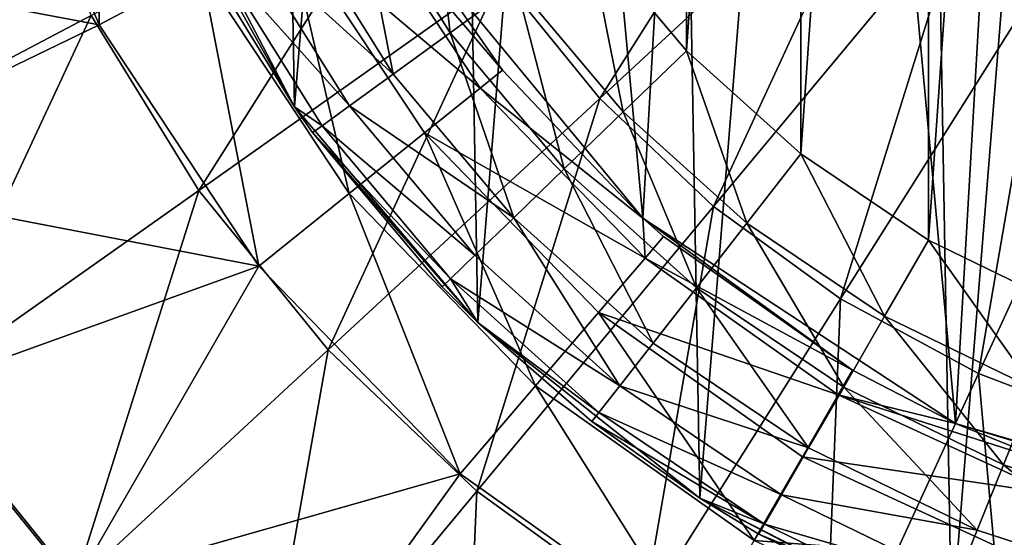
# Model space of a CAD drawing. Header units: millimetres. Extents: x 64 to 3333, y 103 to 3347.
# Tile 479 of 519: x 3264 to 3278, y 2246 to 2254. Entities that reach past the tile are written whole.
import ezdxf

# ---------------------------------------------------------------- set-up
doc = ezdxf.new("R2010")
doc.units = ezdxf.units.MM
doc.header["$LTSCALE"] = 25.4
doc.layers.get('0').update_dxf_attribs({"true_color": 0xff5454})

# ---------------------------------------------------------------- blocks, each defined once
blk = doc.blocks.new('SPIDER-6785-9743.STL')
at = {"color": 0}
mesh = blk.add_polyface(dxfattribs=at)
corners = [(3264.3, 2268.423, 114.71), (3264.446, 2260.133, 114.71), (3263.965, 2264.271, 114.71), (3265.438, 2272.43, 114.71), (3265.726, 2256.169, 114.71), (3267.336, 2276.138, 114.71), (3267.754, 2252.531, 114.71), (3269.922, 2279.405, 114.71), (3270.454, 2249.358, 114.71), (3273.094, 2282.104, 114.71), (3273.72, 2246.772, 114.71), (3276.733, 2284.133, 114.71), (3277.428, 2244.874, 114.71), (3280.697, 2285.412, 114.71), (3281.436, 2243.736, 114.71), (3284.835, 2285.894, 114.71), (3285.588, 2243.401, 114.71), (3288.987, 2285.559, 114.71), (3289.726, 2243.882, 114.71), (3292.994, 2284.421, 114.71), (3293.69, 2245.162, 114.71), (3296.702, 2282.522, 114.71), (3297.328, 2247.19, 114.71), (3299.969, 2279.937, 114.71), (3300.501, 2249.89, 114.71), (3302.668, 2276.764, 114.71), (3303.086, 2253.156, 114.71), (3304.697, 2273.126, 114.71), (3304.985, 2256.864, 114.71), (3305.976, 2269.162, 114.71), (3306.123, 2260.872, 114.71), (3306.458, 2265.024, 114.71)]
mesh.append_faces([[corners[k] for k in face] for face in [(0, 1, 2), (30, 29, 31)]], dxfattribs={"vtx0": -1, "color": 0})
mesh.append_faces([[corners[k] for k in face] for face in [(1, 3, 4), (4, 5, 6), (6, 7, 8), (8, 9, 10), (10, 11, 12), (12, 13, 14), (14, 15, 16), (16, 17, 18), (18, 19, 20), (20, 21, 22), (22, 23, 24), (24, 25, 26), (26, 27, 28), (28, 29, 30)]], dxfattribs={"vtx0": -1, "vtx1": -1, "color": 0})
mesh.append_faces([[corners[k] for k in face] for face in [(1, 0, 3), (4, 3, 5), (6, 5, 7), (8, 7, 9), (10, 9, 11), (12, 11, 13), (14, 13, 15), (16, 15, 17), (18, 17, 19), (20, 19, 21), (22, 21, 23), (24, 23, 25), (26, 25, 27), (28, 27, 29)]], dxfattribs={"vtx0": -1, "vtx2": -1, "color": 0})
at = {"color": 7, "true_color": 0xffffff}
mesh = blk.add_polyface(dxfattribs=at)
corners = [(3267.279, 2260.227, 124.919), (3267.905, 2271.097, 124.919), (3266.772, 2265.709, 124.919), (3269.378, 2255.138, 124.919), (3270.574, 2275.912, 124.919), (3272.885, 2250.893, 124.919), (3274.545, 2279.726, 124.919), (3277.486, 2247.871, 124.919), (3279.463, 2282.2, 124.919), (3282.774, 2246.339, 124.919), (3284.892, 2283.114, 124.919), (3288.279, 2246.434, 124.919), (3290.35, 2282.388, 124.919), (3293.511, 2248.148, 124.919), (3295.351, 2280.085, 124.919), (3298.006, 2251.327, 124.919), (3299.45, 2276.411, 124.919), (3301.364, 2255.69, 124.919), (3302.285, 2271.691, 124.919), (3303.286, 2260.849, 124.919), (3303.603, 2266.345, 124.919)]
mesh.append_faces([[corners[k] for k in face] for face in [(0, 1, 2), (18, 19, 20)]], dxfattribs={"vtx0": -1, "color": 7})
mesh.append_faces([[corners[k] for k in face] for face in [(1, 3, 4), (4, 5, 6), (6, 7, 8), (8, 9, 10), (10, 11, 12), (12, 13, 14), (14, 15, 16), (16, 17, 18)]], dxfattribs={"vtx0": -1, "vtx1": -1, "color": 7})
mesh.append_faces([[corners[k] for k in face] for face in [(1, 0, 3), (4, 3, 5), (6, 5, 7), (8, 7, 9), (10, 9, 11), (12, 11, 13), (14, 13, 15), (16, 15, 17), (18, 17, 19)]], dxfattribs={"vtx0": -1, "vtx2": -1, "color": 7})
at = {"color": 0}
mesh = blk.add_polyface(dxfattribs=at)
corners = [(3269.001, 2263.51, 179.71), (3269.316, 2268.022, 179.71), (3269.001, 2265.777, 179.71), (3269.317, 2261.265, 179.71), (3269.94, 2270.201, 179.71), (3269.943, 2259.086, 179.71), (3270.862, 2272.273, 179.71), (3270.865, 2257.015, 179.71), (3272.062, 2274.196, 179.71), (3272.067, 2255.093, 179.71), (3273.519, 2275.933, 179.71), (3273.525, 2253.356, 179.71), (3275.204, 2277.45, 179.71), (3275.21, 2251.84, 179.71), (3277.083, 2278.718, 179.71), (3277.09, 2250.572, 179.71), (3279.12, 2279.713, 179.71), (3279.128, 2249.579, 179.71), (3281.276, 2280.414, 179.71), (3281.284, 2248.879, 179.71), (3283.509, 2280.808, 179.71), (3283.517, 2248.486, 179.71), (3285.774, 2280.888, 179.71), (3285.783, 2248.407, 179.71), (3288.029, 2280.651, 179.71), (3288.037, 2248.645, 179.71), (3290.229, 2280.103, 179.71), (3290.237, 2249.194, 179.71), (3292.331, 2279.255, 179.71), (3292.339, 2250.044, 179.71), (3294.295, 2278.122, 179.71), (3294.302, 2251.178, 179.71), (3296.082, 2276.726, 179.71), (3296.088, 2252.574, 179.71), (3297.657, 2275.096, 179.71), (3297.662, 2254.205, 179.71), (3298.99, 2273.262, 179.71), (3298.994, 2256.04, 179.71), (3300.055, 2271.261, 179.71), (3300.058, 2258.042, 179.71), (3300.831, 2269.131, 179.71), (3300.833, 2260.172, 179.71), (3301.303, 2266.913, 179.71), (3301.304, 2262.39, 179.71), (3301.461, 2264.652, 179.71)]
mesh.append_faces([[corners[k] for k in face] for face in [(0, 1, 2), (42, 43, 44)]], dxfattribs={"vtx0": -1, "color": 0})
mesh.append_faces([[corners[k] for k in face] for face in [(1, 3, 4), (4, 5, 6), (6, 7, 8), (8, 9, 10), (10, 11, 12), (12, 13, 14), (14, 15, 16), (16, 17, 18), (18, 19, 20), (20, 21, 22), (22, 23, 24), (24, 25, 26), (26, 27, 28), (28, 29, 30), (30, 31, 32), (32, 33, 34), (34, 35, 36), (36, 37, 38), (38, 39, 40), (40, 41, 42)]], dxfattribs={"vtx0": -1, "vtx1": -1, "color": 0})
mesh.append_faces([[corners[k] for k in face] for face in [(1, 0, 3), (4, 3, 5), (6, 5, 7), (8, 7, 9), (10, 9, 11), (12, 11, 13), (14, 13, 15), (16, 15, 17), (18, 17, 19), (20, 19, 21), (22, 21, 23), (24, 23, 25), (26, 25, 27), (28, 27, 29), (30, 29, 31), (32, 31, 33), (34, 33, 35), (36, 35, 37), (38, 37, 39), (40, 39, 41), (42, 41, 43)]], dxfattribs={"vtx0": -1, "vtx2": -1, "color": 0})
at = {"color": 7, "true_color": 0xffffff}
mesh = blk.add_polyface(dxfattribs=at)
corners = [(3264.879, 2253.738, 103.919), (3264.849, 2258.177, 105.177), (3263.22, 2257.659, 103.919), (3266.385, 2254.546, 105.177)]
mesh.append_faces([[corners[k] for k in face] for face in [(0, 1, 2), (1, 0, 3)]], dxfattribs={"vtx0": -1, "color": 7})
mesh = blk.add_polyface(dxfattribs=at)
corners = [(3275.472, 2257.758, 15.426), (3272.249, 2252.655, 17.288), (3270.795, 2254.449, 17.288), (3276.455, 2256.546, 15.426)]
mesh.append_faces([[corners[k] for k in face] for face in [(0, 1, 2), (1, 0, 3)]], dxfattribs={"vtx0": -1, "color": 7})
mesh = blk.add_polyface(dxfattribs=at)
corners = [(3264.879, 2253.738, 103.919), (3263.22, 2257.659, 103.919), (3258.793, 2254.888, 100.694)]
mesh.append_faces([[corners[k] for k in face] for face in [(0, 1, 2)]], dxfattribs={"color": 7})
mesh = blk.add_polyface(dxfattribs=at)
corners = [(3263.534, 2256.639, 19.854), (3260.264, 2251.508, 23.083), (3258.763, 2254.877, 23.083), (3264.764, 2253.878, 19.854)]
mesh.append_faces([[corners[k] for k in face] for face in [(0, 1, 2), (1, 0, 3)]], dxfattribs={"vtx0": -1, "color": 7})
mesh = blk.add_polyface(dxfattribs=at)
corners = [(3276.455, 2256.546, 15.426), (3273.926, 2251.065, 17.288), (3272.249, 2252.655, 17.288), (3277.587, 2255.472, 15.426)]
mesh.append_faces([[corners[k] for k in face] for face in [(0, 1, 2), (1, 0, 3)]], dxfattribs={"vtx0": -1, "color": 7})
mesh = blk.add_polyface(dxfattribs=at)
corners = [(3269.587, 2256.418, 17.288), (3266.345, 2251.302, 19.854), (3264.764, 2253.878, 19.854), (3270.795, 2254.449, 17.288)]
mesh.append_faces([[corners[k] for k in face] for face in [(0, 1, 2), (1, 0, 3)]], dxfattribs={"vtx0": -1, "color": 7})
at = {"color": 0}
mesh = blk.add_polyface(dxfattribs=at)
corners = [(3270.045, 2253.623, 179.04), (3269.723, 2256.407, 179.54), (3268.658, 2255.841, 179.04), (3271.021, 2254.332, 179.54)]
mesh.append_faces([[corners[k] for k in face] for face in [(0, 1, 2), (1, 0, 3)]], dxfattribs={"vtx0": -1, "color": 0})
mesh = blk.add_polyface(dxfattribs=at)
corners = [(3265.726, 2256.169, 114.71), (3267.754, 2252.531, 114.71), (3266.451, 2254.666, 174.71)]
mesh.append_faces([[corners[k] for k in face] for face in [(0, 1, 2)]], dxfattribs={"color": 0})
mesh = blk.add_polyface(dxfattribs=at)
corners = [(3269.208, 2253.014, 178.246), (3268.658, 2255.841, 179.04), (3267.744, 2255.354, 178.246), (3270.045, 2253.623, 179.04)]
mesh.append_faces([[corners[k] for k in face] for face in [(0, 1, 2), (1, 0, 3)]], dxfattribs={"vtx0": -1, "color": 0})
at = {"color": 7, "true_color": 0xffffff}
mesh = blk.add_polyface(dxfattribs=at)
corners = [(3270.49, 2252.809, 108.956), (3267.638, 2255.218, 106.87), (3269.67, 2252.15, 106.87), (3268.565, 2255.716, 108.956)]
mesh.append_faces([[corners[k] for k in face] for face in [(0, 1, 2), (1, 0, 3)]], dxfattribs={"vtx0": -1, "color": 7})
mesh = blk.add_polyface(dxfattribs=at)
corners = [(3268.565, 2255.716, 108.956), (3270.49, 2252.809, 108.956), (3270.818, 2253.073, 110.691)]
mesh.append_faces([[corners[k] for k in face] for face in [(0, 1, 2)]], dxfattribs={"color": 7})
mesh = blk.add_polyface(dxfattribs=at)
corners = [(3268.565, 2255.716, 108.956), (3270.818, 2253.073, 110.691), (3269.378, 2255.138, 110.691)]
mesh.append_faces([[corners[k] for k in face] for face in [(0, 1, 2)]], dxfattribs={"color": 7})
mesh = blk.add_polyface(dxfattribs=at)
corners = [(3277.587, 2255.472, 15.426), (3275.795, 2249.708, 17.288), (3273.926, 2251.065, 17.288), (3278.85, 2254.555, 15.426)]
mesh.append_faces([[corners[k] for k in face] for face in [(0, 1, 2), (1, 0, 3)]], dxfattribs={"vtx0": -1, "color": 7})
at = {"color": 0}
mesh = blk.add_polyface(dxfattribs=at)
corners = [(3269.208, 2253.014, 178.246), (3267.043, 2254.981, 177.21), (3268.565, 2252.546, 177.21), (3267.744, 2255.354, 178.246)]
mesh.append_faces([[corners[k] for k in face] for face in [(0, 1, 2), (1, 0, 3)]], dxfattribs={"vtx0": -1, "color": 0})
at = {"color": 7, "true_color": 0xffffff}
mesh = blk.add_polyface(dxfattribs=at)
corners = [(3268.562, 2251.259, 105.177), (3267.638, 2255.218, 106.87), (3266.385, 2254.546, 105.177), (3269.67, 2252.15, 106.87)]
mesh.append_faces([[corners[k] for k in face] for face in [(0, 1, 2), (1, 0, 3)]], dxfattribs={"vtx0": -1, "color": 7})
mesh = blk.add_polyface(dxfattribs=at)
corners = [(3269.378, 2255.138, 124.919), (3270.818, 2253.073, 110.691), (3272.885, 2250.893, 124.919)]
mesh.append_faces([[corners[k] for k in face] for face in [(0, 1, 2)]], dxfattribs={"color": 7})
mesh = blk.add_polyface(dxfattribs=at)
corners = [(3269.378, 2255.138, 110.691), (3270.818, 2253.073, 110.691), (3269.378, 2255.138, 124.919)]
mesh.append_faces([[corners[k] for k in face] for face in [(0, 1, 2)]], dxfattribs={"color": 7})
at = {"color": 0}
mesh = blk.add_polyface(dxfattribs=at)
corners = [(3272.594, 2252.457, 179.54), (3272.067, 2255.093, 179.71), (3271.021, 2254.332, 179.54), (3273.525, 2253.356, 179.71)]
mesh.append_faces([[corners[k] for k in face] for face in [(0, 1, 2), (1, 0, 3)]], dxfattribs={"vtx0": -1, "color": 0})
at = {"color": 7, "true_color": 0xffffff}
mesh = blk.add_polyface(dxfattribs=at)
corners = [(3264.879, 2253.738, 103.919), (3258.793, 2254.888, 100.694), (3260.293, 2251.523, 100.694)]
mesh.append_faces([[corners[k] for k in face] for face in [(0, 1, 2)]], dxfattribs={"color": 7})
at = {"color": 0}
mesh = blk.add_polyface(dxfattribs=at)
corners = [(3268.565, 2252.546, 177.21), (3266.602, 2254.746, 176.004), (3268.161, 2252.253, 176.004), (3267.043, 2254.981, 177.21)]
mesh.append_faces([[corners[k] for k in face] for face in [(0, 1, 2), (1, 0, 3)]], dxfattribs={"vtx0": -1, "color": 0})
mesh = blk.add_polyface(dxfattribs=at)
corners = [(3266.602, 2254.746, 176.004), (3266.451, 2254.666, 174.71), (3267.754, 2252.531, 174.71)]
mesh.append_faces([[corners[k] for k in face] for face in [(0, 1, 2)]], dxfattribs={"color": 0})
mesh = blk.add_polyface(dxfattribs=at)
corners = [(3266.602, 2254.746, 176.004), (3267.754, 2252.531, 174.71), (3268.161, 2252.253, 176.004)]
mesh.append_faces([[corners[k] for k in face] for face in [(0, 1, 2)]], dxfattribs={"color": 0})
mesh = blk.add_polyface(dxfattribs=at)
corners = [(3266.451, 2254.666, 174.71), (3267.754, 2252.531, 114.71), (3267.754, 2252.531, 174.71)]
mesh.append_faces([[corners[k] for k in face] for face in [(0, 1, 2)]], dxfattribs={"color": 0})
at = {"color": 7, "true_color": 0xffffff}
mesh = blk.add_polyface(dxfattribs=at)
corners = [(3267.23, 2250.187, 103.919), (3266.385, 2254.546, 105.177), (3264.879, 2253.738, 103.919), (3268.562, 2251.259, 105.177)]
mesh.append_faces([[corners[k] for k in face] for face in [(0, 1, 2), (1, 0, 3)]], dxfattribs={"vtx0": -1, "color": 7})
mesh = blk.add_polyface(dxfattribs=at)
corners = [(3270.795, 2254.449, 17.288), (3268.249, 2248.953, 19.854), (3266.345, 2251.302, 19.854), (3272.249, 2252.655, 17.288)]
mesh.append_faces([[corners[k] for k in face] for face in [(0, 1, 2), (1, 0, 3)]], dxfattribs={"vtx0": -1, "color": 7})
mesh = blk.add_polyface(dxfattribs=at)
corners = [(3278.85, 2254.555, 15.426), (3277.825, 2248.607, 17.288), (3275.795, 2249.708, 17.288), (3280.222, 2253.811, 15.426)]
mesh.append_faces([[corners[k] for k in face] for face in [(0, 1, 2), (1, 0, 3)]], dxfattribs={"vtx0": -1, "color": 7})
at = {"color": 0}
mesh = blk.add_polyface(dxfattribs=at)
corners = [(3271.727, 2251.619, 179.04), (3271.021, 2254.332, 179.54), (3270.045, 2253.623, 179.04), (3272.594, 2252.457, 179.54)]
mesh.append_faces([[corners[k] for k in face] for face in [(0, 1, 2), (1, 0, 3)]], dxfattribs={"vtx0": -1, "color": 0})
at = {"color": 7, "true_color": 0xffffff}
mesh = blk.add_polyface(dxfattribs=at)
corners = [(3264.764, 2253.878, 19.854), (3262.193, 2248.364, 23.083), (3260.264, 2251.508, 23.083), (3266.345, 2251.302, 19.854)]
mesh.append_faces([[corners[k] for k in face] for face in [(0, 1, 2), (1, 0, 3)]], dxfattribs={"vtx0": -1, "color": 7})
mesh = blk.add_polyface(dxfattribs=at)
corners = [(3267.23, 2250.187, 103.919), (3264.879, 2253.738, 103.919), (3260.293, 2251.523, 100.694)]
mesh.append_faces([[corners[k] for k in face] for face in [(0, 1, 2)]], dxfattribs={"color": 7})
mesh = blk.add_polyface(dxfattribs=at)
corners = [(3280.222, 2253.811, 15.426), (3279.982, 2247.781, 17.288), (3277.825, 2248.607, 17.288), (3281.679, 2253.253, 15.426)]
mesh.append_faces([[corners[k] for k in face] for face in [(0, 1, 2), (1, 0, 3)]], dxfattribs={"vtx0": -1, "color": 7})
at = {"color": 0}
mesh = blk.add_polyface(dxfattribs=at)
corners = [(3270.982, 2250.899, 178.246), (3270.045, 2253.623, 179.04), (3269.208, 2253.014, 178.246), (3271.727, 2251.619, 179.04)]
mesh.append_faces([[corners[k] for k in face] for face in [(0, 1, 2), (1, 0, 3)]], dxfattribs={"vtx0": -1, "color": 0})
mesh = blk.add_polyface(dxfattribs=at)
corners = [(3274.414, 2250.82, 179.54), (3273.525, 2253.356, 179.71), (3272.594, 2252.457, 179.54), (3275.21, 2251.84, 179.71)]
mesh.append_faces([[corners[k] for k in face] for face in [(0, 1, 2), (1, 0, 3)]], dxfattribs={"vtx0": -1, "color": 0})
mesh = blk.add_polyface(dxfattribs=at)
corners = [(3270.982, 2250.899, 178.246), (3268.565, 2252.546, 177.21), (3270.411, 2250.347, 177.21), (3269.208, 2253.014, 178.246)]
mesh.append_faces([[corners[k] for k in face] for face in [(0, 1, 2), (1, 0, 3)]], dxfattribs={"vtx0": -1, "color": 0})
at = {"color": 7, "true_color": 0xffffff}
mesh = blk.add_polyface(dxfattribs=at)
corners = [(3270.818, 2253.073, 110.691), (3270.49, 2252.809, 108.956), (3272.885, 2250.893, 110.691)]
mesh.append_faces([[corners[k] for k in face] for face in [(0, 1, 2)]], dxfattribs={"color": 7})
mesh = blk.add_polyface(dxfattribs=at)
corners = [(3270.818, 2253.073, 110.691), (3272.885, 2250.893, 110.691), (3272.885, 2250.893, 124.919)]
mesh.append_faces([[corners[k] for k in face] for face in [(0, 1, 2)]], dxfattribs={"color": 7})
mesh = blk.add_polyface(dxfattribs=at)
corners = [(3272.916, 2250.306, 108.956), (3269.67, 2252.15, 106.87), (3272.231, 2249.507, 106.87), (3270.49, 2252.809, 108.956)]
mesh.append_faces([[corners[k] for k in face] for face in [(0, 1, 2), (1, 0, 3)]], dxfattribs={"vtx0": -1, "color": 7})
mesh = blk.add_polyface(dxfattribs=at)
corners = [(3270.49, 2252.809, 108.956), (3272.916, 2250.306, 108.956), (3272.885, 2250.893, 110.691)]
mesh.append_faces([[corners[k] for k in face] for face in [(0, 1, 2)]], dxfattribs={"color": 7})
at = {"color": 0}
mesh = blk.add_polyface(dxfattribs=at)
corners = [(3270.411, 2250.347, 177.21), (3268.161, 2252.253, 176.004), (3270.052, 2250, 176.004), (3268.565, 2252.546, 177.21)]
mesh.append_faces([[corners[k] for k in face] for face in [(0, 1, 2), (1, 0, 3)]], dxfattribs={"vtx0": -1, "color": 0})
at = {"color": 7, "true_color": 0xffffff}
mesh = blk.add_polyface(dxfattribs=at)
corners = [(3272.249, 2252.655, 17.288), (3270.442, 2246.873, 19.854), (3268.249, 2248.953, 19.854), (3273.926, 2251.065, 17.288)]
mesh.append_faces([[corners[k] for k in face] for face in [(0, 1, 2), (1, 0, 3)]], dxfattribs={"vtx0": -1, "color": 7})
at = {"color": 0}
mesh = blk.add_polyface(dxfattribs=at)
corners = [(3267.754, 2252.531, 114.71), (3268.023, 2252.153, 174.71), (3267.754, 2252.531, 174.71)]
mesh.append_faces([[corners[k] for k in face] for face in [(0, 1, 2)]], dxfattribs={"color": 0})
mesh = blk.add_polyface(dxfattribs=at)
corners = [(3267.754, 2252.531, 114.71), (3270.454, 2249.358, 114.71), (3268.023, 2252.153, 174.71)]
mesh.append_faces([[corners[k] for k in face] for face in [(0, 1, 2)]], dxfattribs={"color": 0})
mesh = blk.add_polyface(dxfattribs=at)
corners = [(3267.754, 2252.531, 174.71), (3268.023, 2252.153, 174.71), (3268.161, 2252.253, 176.004)]
mesh.append_faces([[corners[k] for k in face] for face in [(0, 1, 2)]], dxfattribs={"color": 0})
mesh = blk.add_polyface(dxfattribs=at)
corners = [(3273.671, 2249.869, 179.04), (3272.594, 2252.457, 179.54), (3271.727, 2251.619, 179.04), (3274.414, 2250.82, 179.54)]
mesh.append_faces([[corners[k] for k in face] for face in [(0, 1, 2), (1, 0, 3)]], dxfattribs={"vtx0": -1, "color": 0})
mesh = blk.add_polyface(dxfattribs=at)
corners = [(3270.052, 2250, 176.004), (3268.023, 2252.153, 174.71), (3269.929, 2249.882, 174.71), (3268.161, 2252.253, 176.004)]
mesh.append_faces([[corners[k] for k in face] for face in [(0, 1, 2), (1, 0, 3)]], dxfattribs={"vtx0": -1, "color": 0})
mesh = blk.add_polyface(dxfattribs=at)
corners = [(3268.023, 2252.153, 174.71), (3270.454, 2249.358, 114.71), (3269.929, 2249.882, 174.71)]
mesh.append_faces([[corners[k] for k in face] for face in [(0, 1, 2)]], dxfattribs={"color": 0})
at = {"color": 7, "true_color": 0xffffff}
mesh = blk.add_polyface(dxfattribs=at)
corners = [(3271.305, 2248.427, 105.177), (3269.67, 2252.15, 106.87), (3268.562, 2251.259, 105.177), (3272.231, 2249.507, 106.87)]
mesh.append_faces([[corners[k] for k in face] for face in [(0, 1, 2), (1, 0, 3)]], dxfattribs={"vtx0": -1, "color": 7})
at = {"color": 0}
mesh = blk.add_polyface(dxfattribs=at)
corners = [(3276.443, 2249.451, 179.54), (3275.21, 2251.84, 179.71), (3274.414, 2250.82, 179.54), (3277.09, 2250.572, 179.71)]
mesh.append_faces([[corners[k] for k in face] for face in [(0, 1, 2), (1, 0, 3)]], dxfattribs={"vtx0": -1, "color": 0})
at = {"color": 7, "true_color": 0xffffff}
mesh = blk.add_polyface(dxfattribs=at)
corners = [(3267.23, 2250.187, 103.919), (3260.293, 2251.523, 100.694), (3262.219, 2248.383, 100.694)]
mesh.append_faces([[corners[k] for k in face] for face in [(0, 1, 2)]], dxfattribs={"color": 7})
at = {"color": 0}
mesh = blk.add_polyface(dxfattribs=at)
corners = [(3273.034, 2249.053, 178.246), (3271.727, 2251.619, 179.04), (3270.982, 2250.899, 178.246), (3273.671, 2249.869, 179.04)]
mesh.append_faces([[corners[k] for k in face] for face in [(0, 1, 2), (1, 0, 3)]], dxfattribs={"vtx0": -1, "color": 0})
at = {"color": 7, "true_color": 0xffffff}
mesh = blk.add_polyface(dxfattribs=at)
corners = [(3266.345, 2251.302, 19.854), (3264.515, 2245.499, 23.083), (3262.193, 2248.364, 23.083), (3268.249, 2248.953, 19.854)]
mesh.append_faces([[corners[k] for k in face] for face in [(0, 1, 2), (1, 0, 3)]], dxfattribs={"vtx0": -1, "color": 7})
mesh = blk.add_polyface(dxfattribs=at)
corners = [(3270.193, 2247.129, 103.919), (3268.562, 2251.259, 105.177), (3267.23, 2250.187, 103.919), (3271.305, 2248.427, 105.177)]
mesh.append_faces([[corners[k] for k in face] for face in [(0, 1, 2), (1, 0, 3)]], dxfattribs={"vtx0": -1, "color": 7})
mesh = blk.add_polyface(dxfattribs=at)
corners = [(3273.926, 2251.065, 17.288), (3272.888, 2245.098, 19.854), (3270.442, 2246.873, 19.854), (3275.795, 2249.708, 17.288)]
mesh.append_faces([[corners[k] for k in face] for face in [(0, 1, 2), (1, 0, 3)]], dxfattribs={"vtx0": -1, "color": 7})
at = {"color": 0}
mesh = blk.add_polyface(dxfattribs=at)
corners = [(3272.545, 2248.427, 177.21), (3270.982, 2250.899, 178.246), (3270.411, 2250.347, 177.21), (3273.034, 2249.053, 178.246)]
mesh.append_faces([[corners[k] for k in face] for face in [(0, 1, 2), (1, 0, 3)]], dxfattribs={"vtx0": -1, "color": 0})
at = {"color": 7, "true_color": 0xffffff}
mesh = blk.add_polyface(dxfattribs=at)
corners = [(3272.885, 2250.893, 110.691), (3272.916, 2250.306, 108.956), (3273.19, 2250.625, 110.691)]
mesh.append_faces([[corners[k] for k in face] for face in [(0, 1, 2)]], dxfattribs={"color": 7})
mesh = blk.add_polyface(dxfattribs=at)
corners = [(3272.885, 2250.893, 124.919), (3275.971, 2248.655, 110.691), (3277.486, 2247.871, 124.919)]
mesh.append_faces([[corners[k] for k in face] for face in [(0, 1, 2)]], dxfattribs={"color": 7})
mesh = blk.add_polyface(dxfattribs=at)
corners = [(3272.885, 2250.893, 124.919), (3273.19, 2250.625, 110.691), (3275.971, 2248.655, 110.691)]
mesh.append_faces([[corners[k] for k in face] for face in [(0, 1, 2)]], dxfattribs={"color": 7})
mesh = blk.add_polyface(dxfattribs=at)
corners = [(3272.885, 2250.893, 124.919), (3272.885, 2250.893, 110.691), (3273.19, 2250.625, 110.691)]
mesh.append_faces([[corners[k] for k in face] for face in [(0, 1, 2)]], dxfattribs={"color": 7})
at = {"color": 0}
mesh = blk.add_polyface(dxfattribs=at)
corners = [(3275.841, 2248.407, 179.04), (3274.414, 2250.82, 179.54), (3273.671, 2249.869, 179.04), (3276.443, 2249.451, 179.54)]
mesh.append_faces([[corners[k] for k in face] for face in [(0, 1, 2), (1, 0, 3)]], dxfattribs={"vtx0": -1, "color": 0})
at = {"color": 7, "true_color": 0xffffff}
mesh = blk.add_polyface(dxfattribs=at)
corners = [(3275.971, 2248.655, 110.691), (3272.916, 2250.306, 108.956), (3275.76, 2248.291, 108.956), (3273.19, 2250.625, 110.691)]
mesh.append_faces([[corners[k] for k in face] for face in [(0, 1, 2), (1, 0, 3)]], dxfattribs={"vtx0": -1, "color": 7})
at = {"color": 0}
mesh = blk.add_polyface(dxfattribs=at)
corners = [(3278.643, 2248.379, 179.54), (3277.09, 2250.572, 179.71), (3276.443, 2249.451, 179.54), (3279.128, 2249.579, 179.71)]
mesh.append_faces([[corners[k] for k in face] for face in [(0, 1, 2), (1, 0, 3)]], dxfattribs={"vtx0": -1, "color": 0})
mesh = blk.add_polyface(dxfattribs=at)
corners = [(3272.545, 2248.427, 177.21), (3270.052, 2250, 176.004), (3272.238, 2248.033, 176.004), (3270.411, 2250.347, 177.21)]
mesh.append_faces([[corners[k] for k in face] for face in [(0, 1, 2), (1, 0, 3)]], dxfattribs={"vtx0": -1, "color": 0})
at = {"color": 7, "true_color": 0xffffff}
mesh = blk.add_polyface(dxfattribs=at)
corners = [(3275.76, 2248.291, 108.956), (3272.231, 2249.507, 106.87), (3275.234, 2247.379, 106.87), (3272.916, 2250.306, 108.956)]
mesh.append_faces([[corners[k] for k in face] for face in [(0, 1, 2), (1, 0, 3)]], dxfattribs={"vtx0": -1, "color": 7})
mesh = blk.add_polyface(dxfattribs=at)
corners = [(3267.23, 2250.187, 103.919), (3262.219, 2248.383, 100.694), (3264.539, 2245.521, 100.694)]
mesh.append_faces([[corners[k] for k in face] for face in [(0, 1, 2)]], dxfattribs={"color": 7})
mesh = blk.add_polyface(dxfattribs=at)
corners = [(3270.193, 2247.129, 103.919), (3267.23, 2250.187, 103.919), (3264.539, 2245.521, 100.694)]
mesh.append_faces([[corners[k] for k in face] for face in [(0, 1, 2)]], dxfattribs={"color": 7})
at = {"color": 0}
mesh = blk.add_polyface(dxfattribs=at)
corners = [(3270.052, 2250, 176.004), (3269.929, 2249.882, 174.71), (3270.454, 2249.358, 174.71)]
mesh.append_faces([[corners[k] for k in face] for face in [(0, 1, 2)]], dxfattribs={"color": 0})
mesh = blk.add_polyface(dxfattribs=at)
corners = [(3270.052, 2250, 176.004), (3270.454, 2249.358, 174.71), (3272.238, 2248.033, 176.004)]
mesh.append_faces([[corners[k] for k in face] for face in [(0, 1, 2)]], dxfattribs={"color": 0})
mesh = blk.add_polyface(dxfattribs=at)
corners = [(3269.929, 2249.882, 174.71), (3270.454, 2249.358, 114.71), (3270.454, 2249.358, 174.71)]
mesh.append_faces([[corners[k] for k in face] for face in [(0, 1, 2)]], dxfattribs={"color": 0})
mesh = blk.add_polyface(dxfattribs=at)
corners = [(3275.323, 2247.51, 178.246), (3273.671, 2249.869, 179.04), (3273.034, 2249.053, 178.246), (3275.841, 2248.407, 179.04)]
mesh.append_faces([[corners[k] for k in face] for face in [(0, 1, 2), (1, 0, 3)]], dxfattribs={"vtx0": -1, "color": 0})
at = {"color": 7, "true_color": 0xffffff}
mesh = blk.add_polyface(dxfattribs=at)
corners = [(3275.795, 2249.708, 17.288), (3275.546, 2243.656, 19.854), (3272.888, 2245.098, 19.854), (3277.825, 2248.607, 17.288)]
mesh.append_faces([[corners[k] for k in face] for face in [(0, 1, 2), (1, 0, 3)]], dxfattribs={"vtx0": -1, "color": 7})
mesh = blk.add_polyface(dxfattribs=at)
corners = [(3274.523, 2246.148, 105.177), (3272.231, 2249.507, 106.87), (3271.305, 2248.427, 105.177), (3275.234, 2247.379, 106.87)]
mesh.append_faces([[corners[k] for k in face] for face in [(0, 1, 2), (1, 0, 3)]], dxfattribs={"vtx0": -1, "color": 7})
at = {"color": 0}
mesh = blk.add_polyface(dxfattribs=at)
corners = [(3272.133, 2247.899, 174.71), (3270.454, 2249.358, 114.71), (3273.72, 2246.772, 114.71)]
mesh.append_faces([[corners[k] for k in face] for face in [(0, 1, 2)]], dxfattribs={"color": 0})
mesh = blk.add_polyface(dxfattribs=at)
corners = [(3270.454, 2249.358, 174.71), (3270.454, 2249.358, 114.71), (3272.133, 2247.899, 174.71)]
mesh.append_faces([[corners[k] for k in face] for face in [(0, 1, 2)]], dxfattribs={"color": 0})
mesh = blk.add_polyface(dxfattribs=at)
corners = [(3272.238, 2248.033, 176.004), (3270.454, 2249.358, 174.71), (3272.133, 2247.899, 174.71)]
mesh.append_faces([[corners[k] for k in face] for face in [(0, 1, 2)]], dxfattribs={"color": 0})
mesh = blk.add_polyface(dxfattribs=at)
corners = [(3278.192, 2247.261, 179.04), (3276.443, 2249.451, 179.54), (3275.841, 2248.407, 179.04), (3278.643, 2248.379, 179.54)]
mesh.append_faces([[corners[k] for k in face] for face in [(0, 1, 2), (1, 0, 3)]], dxfattribs={"vtx0": -1, "color": 0})
at = {"color": 7, "true_color": 0xffffff}
mesh = blk.add_polyface(dxfattribs=at)
corners = [(3268.249, 2248.953, 19.854), (3267.192, 2242.962, 23.083), (3264.515, 2245.499, 23.083), (3270.442, 2246.873, 19.854)]
mesh.append_faces([[corners[k] for k in face] for face in [(0, 1, 2), (1, 0, 3)]], dxfattribs={"vtx0": -1, "color": 7})
at = {"color": 0}
mesh = blk.add_polyface(dxfattribs=at)
corners = [(3275.323, 2247.51, 178.246), (3272.545, 2248.427, 177.21), (3274.926, 2246.822, 177.21), (3273.034, 2249.053, 178.246)]
mesh.append_faces([[corners[k] for k in face] for face in [(0, 1, 2), (1, 0, 3)]], dxfattribs={"vtx0": -1, "color": 0})
at = {"color": 7, "true_color": 0xffffff}
mesh = blk.add_polyface(dxfattribs=at)
corners = [(3275.971, 2248.655, 110.691), (3275.76, 2248.291, 108.956), (3277.486, 2247.871, 110.691)]
mesh.append_faces([[corners[k] for k in face] for face in [(0, 1, 2)]], dxfattribs={"color": 7})
mesh = blk.add_polyface(dxfattribs=at)
corners = [(3277.486, 2247.871, 124.919), (3275.971, 2248.655, 110.691), (3277.486, 2247.871, 110.691)]
mesh.append_faces([[corners[k] for k in face] for face in [(0, 1, 2)]], dxfattribs={"color": 7})
mesh = blk.add_polyface(dxfattribs=at)
corners = [(3277.825, 2248.607, 17.288), (3278.368, 2242.574, 19.854), (3275.546, 2243.656, 19.854), (3279.982, 2247.781, 17.288)]
mesh.append_faces([[corners[k] for k in face] for face in [(0, 1, 2), (1, 0, 3)]], dxfattribs={"vtx0": -1, "color": 7})
mesh = blk.add_polyface(dxfattribs=at)
corners = [(3262.193, 2248.364, 23.083), (3261.109, 2242.347, 26.924), (3258.404, 2245.684, 26.924), (3264.515, 2245.499, 23.083)]
mesh.append_faces([[corners[k] for k in face] for face in [(0, 1, 2), (1, 0, 3)]], dxfattribs={"vtx0": -1, "color": 7})
mesh = blk.add_polyface(dxfattribs=at)
corners = [(3261.13, 2242.367, 96.858), (3262.219, 2248.383, 100.694), (3258.428, 2245.701, 96.858), (3264.539, 2245.521, 100.694)]
mesh.append_faces([[corners[k] for k in face] for face in [(0, 1, 2), (1, 0, 3)]], dxfattribs={"vtx0": -1, "color": 7})
mesh = blk.add_polyface(dxfattribs=at)
corners = [(3273.667, 2244.668, 103.919), (3271.305, 2248.427, 105.177), (3270.193, 2247.129, 103.919), (3274.523, 2246.148, 105.177)]
mesh.append_faces([[corners[k] for k in face] for face in [(0, 1, 2), (1, 0, 3)]], dxfattribs={"vtx0": -1, "color": 7})
at = {"color": 0}
mesh = blk.add_polyface(dxfattribs=at)
corners = [(3274.926, 2246.822, 177.21), (3272.238, 2248.033, 176.004), (3274.676, 2246.389, 176.004), (3272.545, 2248.427, 177.21)]
mesh.append_faces([[corners[k] for k in face] for face in [(0, 1, 2), (1, 0, 3)]], dxfattribs={"vtx0": -1, "color": 0})
mesh = blk.add_polyface(dxfattribs=at)
corners = [(3277.804, 2246.301, 178.246), (3275.841, 2248.407, 179.04), (3275.323, 2247.51, 178.246), (3278.192, 2247.261, 179.04)]
mesh.append_faces([[corners[k] for k in face] for face in [(0, 1, 2), (1, 0, 3)]], dxfattribs={"vtx0": -1, "color": 0})
mesh = blk.add_polyface(dxfattribs=at)
corners = [(3280.68, 2246.453, 179.04), (3278.643, 2248.379, 179.54), (3278.192, 2247.261, 179.04), (3280.971, 2247.623, 179.54)]
mesh.append_faces([[corners[k] for k in face] for face in [(0, 1, 2), (1, 0, 3)]], dxfattribs={"vtx0": -1, "color": 0})
at = {"color": 7, "true_color": 0xffffff}
mesh = blk.add_polyface(dxfattribs=at)
corners = [(3278.927, 2246.833, 108.956), (3275.234, 2247.379, 106.87), (3278.577, 2245.84, 106.87), (3275.76, 2248.291, 108.956)]
mesh.append_faces([[corners[k] for k in face] for face in [(0, 1, 2), (1, 0, 3)]], dxfattribs={"vtx0": -1, "color": 7})
mesh = blk.add_polyface(dxfattribs=at)
corners = [(3279.067, 2247.23, 110.691), (3275.76, 2248.291, 108.956), (3278.927, 2246.833, 108.956)]
mesh.append_faces([[corners[k] for k in face] for face in [(0, 1, 2)]], dxfattribs={"color": 7})
mesh = blk.add_polyface(dxfattribs=at)
corners = [(3277.486, 2247.871, 110.691), (3275.76, 2248.291, 108.956), (3279.067, 2247.23, 110.691)]
mesh.append_faces([[corners[k] for k in face] for face in [(0, 1, 2)]], dxfattribs={"color": 7})
at = {"color": 0}
mesh = blk.add_polyface(dxfattribs=at)
corners = [(3272.238, 2248.033, 176.004), (3272.133, 2247.899, 174.71), (3274.676, 2246.389, 176.004)]
mesh.append_faces([[corners[k] for k in face] for face in [(0, 1, 2)]], dxfattribs={"color": 0})
mesh = blk.add_polyface(dxfattribs=at)
corners = [(3272.133, 2247.899, 174.71), (3273.72, 2246.772, 114.71), (3273.72, 2246.772, 174.71)]
mesh.append_faces([[corners[k] for k in face] for face in [(0, 1, 2)]], dxfattribs={"color": 0})
mesh = blk.add_polyface(dxfattribs=at)
corners = [(3274.676, 2246.389, 176.004), (3272.133, 2247.899, 174.71), (3273.72, 2246.772, 174.71)]
mesh.append_faces([[corners[k] for k in face] for face in [(0, 1, 2)]], dxfattribs={"color": 0})
at = {"color": 7, "true_color": 0xffffff}
mesh = blk.add_polyface(dxfattribs=at)
corners = [(3277.486, 2247.871, 124.919), (3277.486, 2247.871, 110.691), (3279.067, 2247.23, 110.691)]
mesh.append_faces([[corners[k] for k in face] for face in [(0, 1, 2)]], dxfattribs={"color": 7})
mesh = blk.add_polyface(dxfattribs=at)
corners = [(3277.486, 2247.871, 124.919), (3279.067, 2247.23, 110.691), (3282.372, 2246.397, 110.691)]
mesh.append_faces([[corners[k] for k in face] for face in [(0, 1, 2)]], dxfattribs={"color": 7})
mesh = blk.add_polyface(dxfattribs=at)
corners = [(3277.486, 2247.871, 124.919), (3282.372, 2246.397, 110.691), (3282.774, 2246.339, 124.919)]
mesh.append_faces([[corners[k] for k in face] for face in [(0, 1, 2)]], dxfattribs={"color": 7})
at = {"color": 0}
mesh = blk.add_polyface(dxfattribs=at)
corners = [(3277.804, 2246.301, 178.246), (3274.926, 2246.822, 177.21), (3277.507, 2245.564, 177.21), (3275.323, 2247.51, 178.246)]
mesh.append_faces([[corners[k] for k in face] for face in [(0, 1, 2), (1, 0, 3)]], dxfattribs={"vtx0": -1, "color": 0})
at = {"color": 7, "true_color": 0xffffff}
mesh = blk.add_polyface(dxfattribs=at)
corners = [(3278.577, 2245.84, 106.87), (3274.523, 2246.148, 105.177), (3278.104, 2244.499, 105.177), (3275.234, 2247.379, 106.87)]
mesh.append_faces([[corners[k] for k in face] for face in [(0, 1, 2), (1, 0, 3)]], dxfattribs={"vtx0": -1, "color": 7})
at = {"color": 0}
mesh = blk.add_polyface(dxfattribs=at)
corners = [(3280.43, 2245.448, 178.246), (3278.192, 2247.261, 179.04), (3277.804, 2246.301, 178.246), (3280.68, 2246.453, 179.04)]
mesh.append_faces([[corners[k] for k in face] for face in [(0, 1, 2), (1, 0, 3)]], dxfattribs={"vtx0": -1, "color": 0})
at = {"color": 7, "true_color": 0xffffff}
mesh = blk.add_polyface(dxfattribs=at)
corners = [(3270.193, 2247.129, 103.919), (3264.539, 2245.521, 100.694), (3267.212, 2242.986, 100.694)]
mesh.append_faces([[corners[k] for k in face] for face in [(0, 1, 2)]], dxfattribs={"color": 7})
mesh = blk.add_polyface(dxfattribs=at)
corners = [(3273.667, 2244.668, 103.919), (3270.193, 2247.129, 103.919), (3267.212, 2242.986, 100.694)]
mesh.append_faces([[corners[k] for k in face] for face in [(0, 1, 2)]], dxfattribs={"color": 7})
mesh = blk.add_polyface(dxfattribs=at)
corners = [(3270.442, 2246.873, 19.854), (3270.176, 2240.795, 23.083), (3267.192, 2242.962, 23.083), (3272.888, 2245.098, 19.854)]
mesh.append_faces([[corners[k] for k in face] for face in [(0, 1, 2), (1, 0, 3)]], dxfattribs={"vtx0": -1, "color": 7})
at = {"color": 0}
mesh = blk.add_polyface(dxfattribs=at)
corners = [(3274.591, 2246.242, 174.71), (3273.72, 2246.772, 114.71), (3277.256, 2244.943, 174.71)]
mesh.append_faces([[corners[k] for k in face] for face in [(0, 1, 2)]], dxfattribs={"color": 0})
mesh = blk.add_polyface(dxfattribs=at)
corners = [(3273.72, 2246.772, 174.71), (3273.72, 2246.772, 114.71), (3274.591, 2246.242, 174.71)]
mesh.append_faces([[corners[k] for k in face] for face in [(0, 1, 2)]], dxfattribs={"color": 0})
mesh = blk.add_polyface(dxfattribs=at)
corners = [(3277.256, 2244.943, 174.71), (3273.72, 2246.772, 114.71), (3277.428, 2244.874, 174.71)]
mesh.append_faces([[corners[k] for k in face] for face in [(0, 1, 2)]], dxfattribs={"color": 0})
mesh = blk.add_polyface(dxfattribs=at)
corners = [(3277.428, 2244.874, 174.71), (3273.72, 2246.772, 114.71), (3277.428, 2244.874, 114.71)]
mesh.append_faces([[corners[k] for k in face] for face in [(0, 1, 2)]], dxfattribs={"color": 0})
mesh = blk.add_polyface(dxfattribs=at)
corners = [(3274.676, 2246.389, 176.004), (3273.72, 2246.772, 174.71), (3274.591, 2246.242, 174.71)]
mesh.append_faces([[corners[k] for k in face] for face in [(0, 1, 2)]], dxfattribs={"color": 0})
mesh = blk.add_polyface(dxfattribs=at)
corners = [(3277.507, 2245.564, 177.21), (3274.676, 2246.389, 176.004), (3277.32, 2245.101, 176.004), (3274.926, 2246.822, 177.21)]
mesh.append_faces([[corners[k] for k in face] for face in [(0, 1, 2), (1, 0, 3)]], dxfattribs={"vtx0": -1, "color": 0})
mesh = blk.add_polyface(dxfattribs=at)
corners = [(3277.32, 2245.101, 176.004), (3274.591, 2246.242, 174.71), (3277.256, 2244.943, 174.71), (3274.676, 2246.389, 176.004)]
mesh.append_faces([[corners[k] for k in face] for face in [(0, 1, 2), (1, 0, 3)]], dxfattribs={"vtx0": -1, "color": 0})
mesh = blk.add_polyface(dxfattribs=at)
corners = [(3280.43, 2245.448, 178.246), (3277.507, 2245.564, 177.21), (3280.238, 2244.677, 177.21), (3277.804, 2246.301, 178.246)]
mesh.append_faces([[corners[k] for k in face] for face in [(0, 1, 2), (1, 0, 3)]], dxfattribs={"vtx0": -1, "color": 0})

msp = doc.modelspace()

# ---------------------------------------------------------------- block references
at = {"color": 250, "true_color": 0x262626}
msp.add_blockref('SPIDER-6785-9743.STL', (0, 0), dxfattribs=at)

doc.saveas('drawing.dxf')
